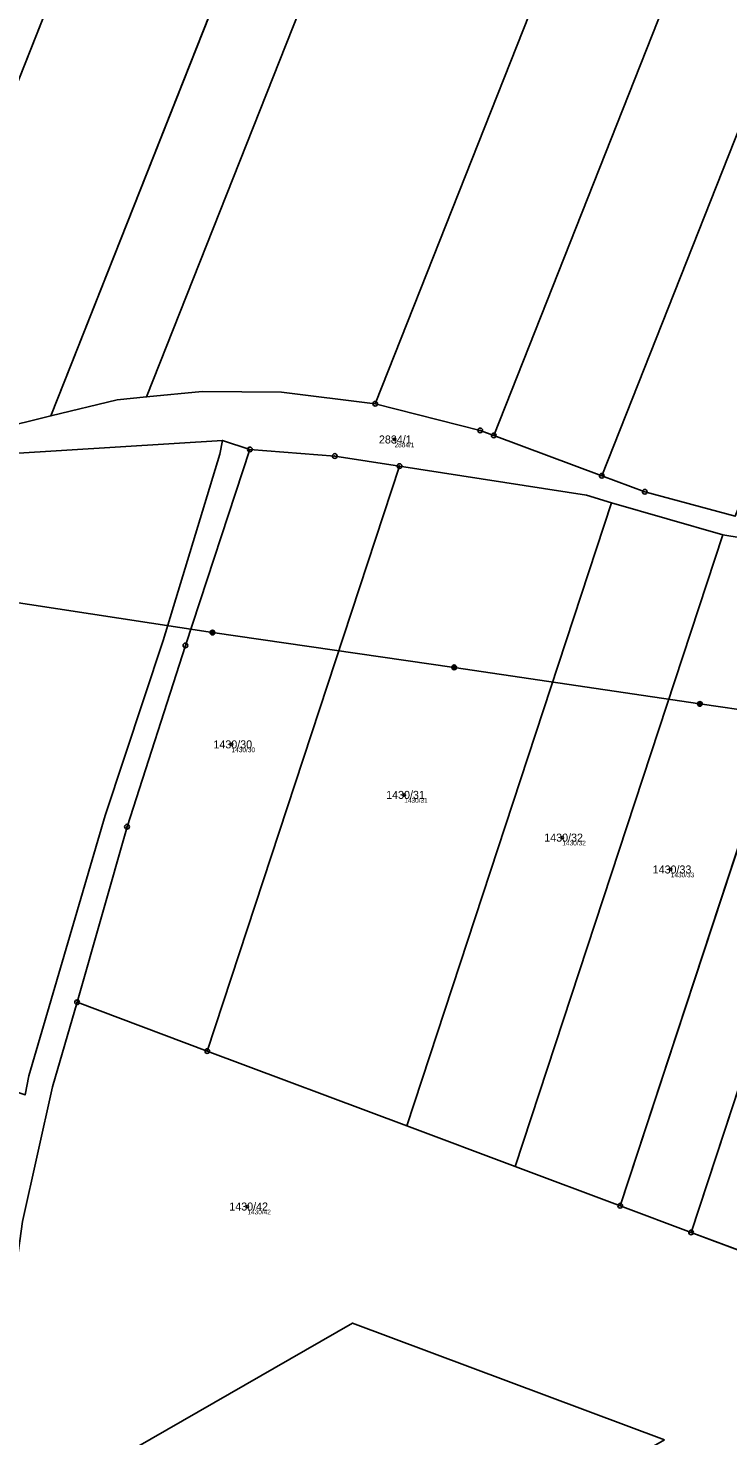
# Model space of a CAD drawing. Extents: x -761891 to -756141, y -1178507 to -1171885.
# Drawn here: x -758460.8 to -758312.3, y -1174027.1 to -1173728.2 of the extents above; entities that cross this region are included whole.
import ezdxf

# ---------------------------------------------------------------- set-up
doc = ezdxf.new("R2010")
doc.units = 0
for name, color, linetype in [('Definiční body', 7, 'Continuous'), ('Hranice parcel', 7, 'Continuous'), ('Parcelní čísla', 7, 'Continuous'), ('Polygon parcely', 7, 'Continuous'), ('Poz předměty', 7, 'Continuous'), ('Značky bodu BP', 7, 'Continuous')]:
    doc.layers.add(name, color=color, linetype=linetype)

msp = doc.modelspace()

# ---------------------------------------------------------------- linework, layer by layer
at = {"layer": 'Definiční body'}
for centre in [(-758383.02, -1173815.55), (-758417.63, -1173880.3), (-758380.96, -1173891.03), (-758347.39, -1173900.1), (-758324.37, -1173906.87), (-758414.26, -1173978.45)]:
    msp.add_circle(centre, 0.25, dxfattribs=at)
at = {"layer": 'Hranice parcel'}
for p, q in [((-758427.44, -1173649.69), (-758491.71, -1173812.18)), ((-758396.8, -1173660.98), (-758455.96, -1173810.53)), ((-758419.58, -1173815.76), (-758413.74, -1173817.67)), ((-758339.01, -1173823.24), (-758361.95, -1173814.69)), ((-758381.94, -1173821.2), (-758422.79, -1173945.43)), ((-758380.44, -1173961.31), (-758336.94, -1173829.01)), ((-758336.94, -1173829.01), (-758313.28, -1173835.8)), ((-758357.4, -1173969.94), (-758313.28, -1173835.8)), ((-758313.28, -1173835.8), (-758289.54, -1173839.71)), ((-758289.54, -1173839.71), (-758335.11, -1173978.3)), ((-758320.06, -1173983.94), (-758273.7, -1173842.97)), ((-758422.79, -1173945.43), (-758450.42, -1173935.07)), ((-758380.44, -1173961.31), (-758422.79, -1173945.43)), ((-758357.4, -1173969.94), (-758380.44, -1173961.31)), ((-758335.11, -1173978.3), (-758357.4, -1173969.94)), ((-758320.06, -1173983.94), (-758335.11, -1173978.3)), ((-758296.43, -1173992.8), (-758320.06, -1173983.94))]:
    msp.add_line(p, q, dxfattribs=at)
for points in [[(-758215.46, -1173249.79), (-758270.5, -1173388.94), (-758325.52, -1173528.04), (-758380.56, -1173667.19), (-758435.67, -1173806.52)], [(-758387.1, -1173807.95), (-758316.08, -1173628.4), (-758244.66, -1173447.84), (-758173.68, -1173268.39)], [(-758154.9, -1173291.24), (-758225.87, -1173470.66), (-758290.93, -1173635.14), (-758361.95, -1173814.69)], [(-758339.01, -1173823.24), (-758283.87, -1173683.83), (-758227.9, -1173542.32), (-758172.72, -1173402.81)], [(-758435.67, -1173806.52), (-758441.9, -1173807.12), (-758455.96, -1173810.53)], [(-758387.1, -1173807.95), (-758407.04, -1173805.49), (-758423.86, -1173805.38), (-758435.67, -1173806.52)], [(-758361.95, -1173814.69), (-758364.82, -1173813.62), (-758387.1, -1173807.95)], [(-758455.96, -1173810.53), (-758467.77, -1173813.4), (-758484.47, -1173812.89), (-758491.71, -1173812.18)], [(-758474.01, -1173819.87), (-758463.97, -1173818.56), (-758419.58, -1173815.76)], [(-758419.58, -1173815.76), (-758420.08, -1173818.66), (-758432.15, -1173858.26), (-758444.47, -1173895.43), (-758460.64, -1173950.71), (-758461.45, -1173954.76)], [(-758413.74, -1173817.67), (-758427.43, -1173859.3), (-758439.82, -1173897.78), (-758450.42, -1173935.07)], [(-758413.74, -1173817.67), (-758395.71, -1173819.06), (-758381.94, -1173821.2)], [(-758381.94, -1173821.2), (-758342.29, -1173827.35), (-758336.94, -1173829.01)], [(-758310.72, -1173831.84), (-758329.88, -1173826.65), (-758339.01, -1173823.24)], [(-758450.42, -1173935.07), (-758455.63, -1173953), (-758462.02, -1173981.61), (-758466.44, -1174013.94), (-758468.66, -1174036.1), (-758467.51, -1174046.65)], [(-758467.51, -1174046.65), (-758391.93, -1174003.2), (-758325.73, -1174028.02)]]:
    msp.add_lwpolyline(points, dxfattribs=at)
at = {"layer": 'Polygon parcely'}
for points in [[(-758506.95, -1173808.78), (-758497.29, -1173811.63), (-758491.71, -1173812.18), (-758427.44, -1173649.69), (-758371.89, -1173509.25), (-758316.72, -1173369.77), (-758261.17, -1173229.33), (-758275.2, -1173222.9), (-758334.79, -1173373.55), (-758394.56, -1173524.66), (-758454.16, -1173675.34), (-758455.64, -1173679.07)], [(-758286.91, -1173383.15), (-758341.26, -1173520.56), (-758396.8, -1173660.98), (-758455.96, -1173810.53), (-758441.9, -1173807.12), (-758435.67, -1173806.52), (-758380.56, -1173667.19), (-758325.52, -1173528.04), (-758270.5, -1173388.94), (-758215.46, -1173249.79), (-758231.35, -1173242.68)], [(-758244.66, -1173447.84), (-758173.68, -1173268.39), (-758215.46, -1173249.79), (-758270.5, -1173388.94), (-758325.52, -1173528.04), (-758380.56, -1173667.19), (-758435.67, -1173806.52), (-758423.86, -1173805.38), (-758407.04, -1173805.49), (-758387.1, -1173807.95), (-758316.08, -1173628.4)], [(-758387.1, -1173807.95), (-758364.82, -1173813.62), (-758361.95, -1173814.69), (-758290.93, -1173635.14), (-758225.87, -1173470.66), (-758154.9, -1173291.24), (-758157.12, -1173289.93), (-758158.47, -1173285.16), (-758159.26, -1173274.47), (-758173.68, -1173268.39), (-758244.66, -1173447.84), (-758316.08, -1173628.4)], [(-758225.87, -1173470.66), (-758290.93, -1173635.14), (-758361.95, -1173814.69), (-758339.01, -1173823.24), (-758283.87, -1173683.83), (-758227.9, -1173542.32), (-758172.72, -1173402.81), (-758133.21, -1173302.95), (-758148.42, -1173295.1), (-758154.9, -1173291.24)], [(-758255.55, -1173692.33), (-758200.45, -1173552.79), (-758145.27, -1173413.46), (-758172.72, -1173402.81), (-758227.9, -1173542.32), (-758283.87, -1173683.83), (-758339.01, -1173823.24), (-758329.88, -1173826.65), (-758310.72, -1173831.84)], [(-758427.44, -1173649.69), (-758491.71, -1173812.18), (-758484.47, -1173812.89), (-758467.77, -1173813.4), (-758455.96, -1173810.53), (-758396.8, -1173660.98)], [(-758510.11, -1173938.3), (-758461.45, -1173954.76), (-758460.64, -1173950.71), (-758444.47, -1173895.43), (-758432.15, -1173858.26), (-758420.08, -1173818.66), (-758419.58, -1173815.76), (-758463.97, -1173818.56), (-758474.01, -1173819.87)], [(-758450.42, -1173935.07), (-758422.79, -1173945.43), (-758381.94, -1173821.2), (-758395.71, -1173819.06), (-758413.74, -1173817.67), (-758427.43, -1173859.3), (-758439.82, -1173897.78)], [(-758380.44, -1173961.31), (-758336.94, -1173829.01), (-758342.29, -1173827.35), (-758381.94, -1173821.2), (-758422.79, -1173945.43)], [(-758313.28, -1173835.8), (-758336.94, -1173829.01), (-758380.44, -1173961.31), (-758357.4, -1173969.94)], [(-758289.54, -1173839.71), (-758313.28, -1173835.8), (-758357.4, -1173969.94), (-758335.11, -1173978.3)], [(-758289.54, -1173839.71), (-758335.11, -1173978.3), (-758320.06, -1173983.94), (-758273.7, -1173842.97), (-758280.76, -1173841.06)], [(-758249.59, -1173850.38), (-758255.84, -1173847.79), (-758273.7, -1173842.97), (-758320.06, -1173983.94), (-758296.43, -1173992.8)], [(-758325.73, -1174028.02), (-758391.93, -1174003.2), (-758467.51, -1174046.65), (-758466.66, -1174054.49), (-758463.11, -1174074.57), (-758461.86, -1174088.01), (-758460.75, -1174105.64)]]:
    msp.add_lwpolyline(points, close=True, dxfattribs=at)
for points in [[(-758310.72, -1173831.84), (-758329.88, -1173826.65), (-758339.01, -1173823.24), (-758361.95, -1173814.69), (-758364.82, -1173813.62), (-758387.1, -1173807.95), (-758407.04, -1173805.49), (-758423.86, -1173805.38), (-758435.67, -1173806.52), (-758441.9, -1173807.12), (-758455.96, -1173810.53), (-758467.77, -1173813.4)], [(-758463.97, -1173818.56), (-758419.58, -1173815.76), (-758413.74, -1173817.67), (-758395.71, -1173819.06), (-758381.94, -1173821.2), (-758342.29, -1173827.35), (-758336.94, -1173829.01), (-758313.28, -1173835.8), (-758289.54, -1173839.71), (-758280.76, -1173841.06), (-758273.7, -1173842.97), (-758255.84, -1173847.79), (-758249.59, -1173850.38), (-758223.29, -1173861.26), (-758199.65, -1173874.32), (-758194.08, -1173877.4), (-758185.83, -1173889.76), (-758170.01, -1173913.44), (-758160.14, -1173926.67), (-758150.46, -1173936.34), (-758140.27, -1173946.52), (-758106.01, -1173978.05), (-758073.63, -1174005.17)], [(-758462.02, -1173981.61), (-758455.63, -1173953), (-758450.42, -1173935.07), (-758439.82, -1173897.78), (-758427.43, -1173859.3), (-758413.74, -1173817.67), (-758419.58, -1173815.76), (-758420.08, -1173818.66), (-758432.15, -1173858.26), (-758444.47, -1173895.43), (-758460.64, -1173950.71), (-758461.45, -1173954.76)], [(-758183.01, -1174035.31), (-758207.12, -1174026.28), (-758228.13, -1174018.4), (-758244.96, -1174012.09), (-758269.82, -1174002.77), (-758296.43, -1173992.8), (-758320.06, -1173983.94), (-758335.11, -1173978.3), (-758357.4, -1173969.94), (-758380.44, -1173961.31), (-758422.79, -1173945.43), (-758450.42, -1173935.07), (-758455.63, -1173953), (-758462.02, -1173981.61)], [(-758467.51, -1174046.65), (-758391.93, -1174003.2), (-758325.73, -1174028.02)]]:
    msp.add_lwpolyline(points, dxfattribs=at)
at = {"layer": 'Poz předměty'}
for p, q in [((-758421.67, -1173856.57), (-758474.67, -1173848.47)), ((-758370.34, -1173863.94), (-758421.67, -1173856.57)), ((-758318.17, -1173871.72), (-758370.34, -1173863.94)), ((-758266.35, -1173879.29), (-758318.17, -1173871.72))]:
    msp.add_line(p, q, dxfattribs=at)
for centre, radius in [((-758421.67, -1173856.57), 0.5), ((-758421.67, -1173856.57), 0.4), ((-758421.67, -1173856.57), 0.3), ((-758421.67, -1173856.57), 0.2), ((-758421.67, -1173856.57), 0.1), ((-758370.34, -1173863.94), 0.5), ((-758370.34, -1173863.94), 0.4), ((-758370.34, -1173863.94), 0.3), ((-758370.34, -1173863.94), 0.2), ((-758370.34, -1173863.94), 0.1), ((-758318.17, -1173871.72), 0.5), ((-758318.17, -1173871.72), 0.4), ((-758318.17, -1173871.72), 0.3), ((-758318.17, -1173871.72), 0.2), ((-758318.17, -1173871.72), 0.1)]:
    msp.add_circle(centre, radius, dxfattribs=at)
at = {"layer": 'Značky bodu BP'}
for centre, radius in [((-758387.1, -1173807.95), 0.5), ((-758387.1, -1173807.95), 0.0303), ((-758364.82, -1173813.62), 0.5), ((-758364.82, -1173813.62), 0.0303), ((-758361.95, -1173814.69), 0.5), ((-758361.95, -1173814.69), 0.0303), ((-758413.74, -1173817.67), 0.5), ((-758413.74, -1173817.67), 0.0303), ((-758395.71, -1173819.06), 0.5), ((-758395.71, -1173819.06), 0.0303), ((-758381.94, -1173821.2), 0.5), ((-758381.94, -1173821.2), 0.0303), ((-758339.01, -1173823.24), 0.5), ((-758339.01, -1173823.24), 0.0303), ((-758329.88, -1173826.65), 0.5), ((-758329.88, -1173826.65), 0.0303), ((-758427.43, -1173859.3), 0.5), ((-758427.43, -1173859.3), 0.0303), ((-758439.82, -1173897.78), 0.5), ((-758439.82, -1173897.78), 0.0303), ((-758450.42, -1173935.07), 0.5), ((-758450.42, -1173935.07), 0.0303), ((-758422.79, -1173945.43), 0.5), ((-758422.79, -1173945.43), 0.0303), ((-758335.11, -1173978.3), 0.5), ((-758335.11, -1173978.3), 0.0303), ((-758320.06, -1173983.94), 0.5), ((-758320.06, -1173983.94), 0.0303)]:
    msp.add_circle(centre, radius, dxfattribs=at)

# ---------------------------------------------------------------- texts
at = {"layer": 'Definiční body'}
for s, p in [('2884/1', (-758383.02, -1173817.21)), ('1430/30', (-758417.63, -1173881.96)), ('1430/31', (-758380.96, -1173892.69)), ('1430/32', (-758347.39, -1173901.76)), ('1430/33', (-758324.37, -1173908.53)), ('1430/42', (-758414.26, -1173980.11))]:
    msp.add_text(s, height=1, dxfattribs=at).set_placement(p)
at = {"layer": 'Parcelní čísla'}
for s, p in [('2884/1', (-758386.33, -1173816.4)), ('1430/30', (-758421.47, -1173881.15)), ('1430/31', (-758384.8, -1173891.88)), ('1430/32', (-758351.23, -1173900.95)), ('1430/33', (-758328.21, -1173907.72)), ('1430/42', (-758418.1, -1173979.3))]:
    msp.add_text(s, height=1.7, dxfattribs=at).set_placement(p)

doc.saveas('drawing.dxf')
